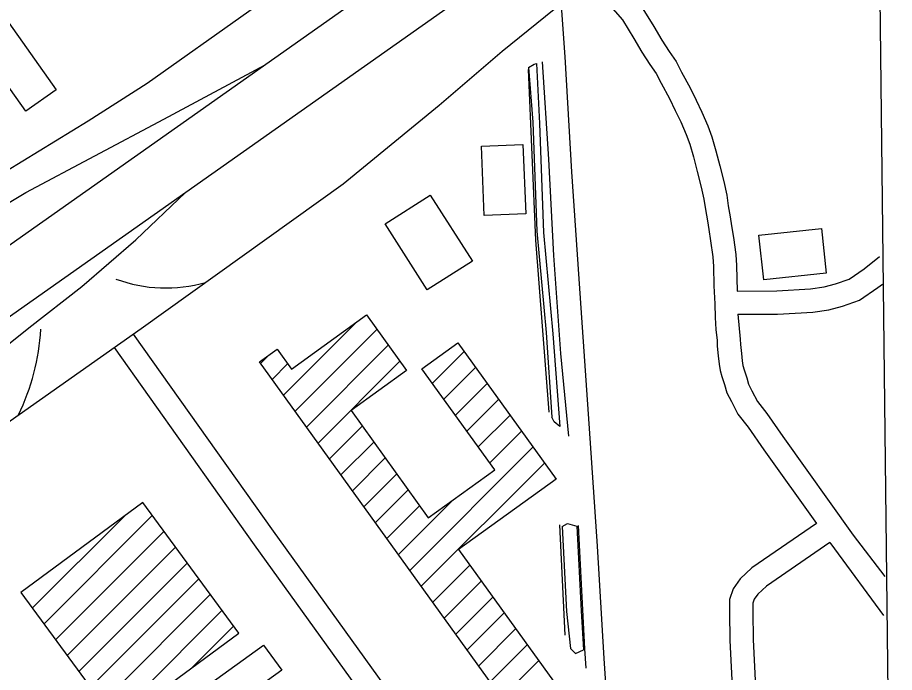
# Model space of a CAD drawing. Extents: x 3651524 to 3689615, y 505651 to 531377.
# Drawn here: x 3686284 to 3687416, y 515048 to 515893 of the extents above; entities that cross this region are included whole.
import ezdxf

# ---------------------------------------------------------------- set-up
doc = ezdxf.new("R2010")
doc.units = 0
for name, color, linetype in [('V-BLDG-OTLN', 7, 'Continuous'), ('V-GRID-FRAM', 7, 'Continuous'), ('V-RAIL-TRAK', 7, 'Continuous'), ('V-ROAD-CNTR', 7, 'Continuous'), ('V-RRAP-FSHR', 7, 'Continuous'), ('V-TOPO-SHOR', 7, 'Continuous')]:
    doc.layers.add(name, color=color, linetype=linetype)

msp = doc.modelspace()

# ---------------------------------------------------------------- linework, layer by layer
at = {"layer": 'V-BLDG-OTLN'}
for p, q in [((3686627.412, 515405.458), (3686722.088, 515500.134)), ((3686642.23, 515384.921), (3686747.812, 515490.504)), ((3686657.048, 515364.383), (3686762.63, 515469.967)), ((3686597.776, 515446.533), (3686608.341, 515457.098)), ((3686819.601, 515420.871), (3686860.499, 515461.769)), ((3686612.594, 515425.996), (3686632.854, 515446.255)), ((3686671.866, 515343.846), (3686777.448, 515449.429)), ((3686834.419, 515400.334), (3686875.316, 515441.232)), ((3686849.237, 515379.796), (3686890.134, 515420.694)), ((3686864.055, 515359.259), (3686904.952, 515400.157)), ((3686878.872, 515338.721), (3686919.77, 515379.619)), ((3686686.684, 515323.309), (3686729.039, 515365.664)), ((3686893.69, 515318.184), (3686934.588, 515359.082)), ((3686701.502, 515302.771), (3686743.856, 515345.127)), ((3686790.409, 515179.548), (3686949.406, 515338.544)), ((3686716.32, 515282.234), (3686758.674, 515324.589)), ((3686805.226, 515159.011), (3686964.223, 515318.007)), ((3686731.137, 515261.696), (3686773.492, 515304.052)), ((3686977.644, 515296.071), (3686979.041, 515297.469)), ((3686745.955, 515241.159), (3686788.31, 515283.514)), ((3686760.773, 515220.623), (3686803.128, 515262.977)), ((3686775.591, 515200.085), (3686845.79, 515270.284)), ((3686303.018, 515130.609), (3686422.03, 515249.62)), ((3686318.009, 515110.245), (3686457.894, 515250.128)), ((3686333.001, 515089.881), (3686472.885, 515229.765)), ((3686347.992, 515069.517), (3686487.877, 515209.401)), ((3686362.983, 515049.153), (3686502.868, 515189.037)), ((3686820.044, 515138.473), (3686867.783, 515186.212)), ((3686377.974, 515028.788), (3686517.859, 515168.673)), ((3686834.862, 515117.936), (3686882.601, 515165.675)), ((3686392.966, 515008.424), (3686532.85, 515148.309)), ((3686849.68, 515097.398), (3686897.419, 515145.137)), ((3686407.957, 514988.06), (3686547.842, 515127.945)), ((3686864.498, 515076.861), (3686912.237, 515124.6)), ((3686509.594, 515054.342), (3686562.833, 515107.581)), ((3686879.316, 515056.324), (3686927.055, 515104.062)), ((3686894.134, 515035.786), (3686941.873, 515083.525)), ((3686908.952, 515015.249), (3686956.691, 515062.987))]:
    msp.add_line(p, q, dxfattribs=at)
for points in [[(3686186.849, 515926.554), (3685966.806, 516237.573), (3685991.582, 516255.102), (3686182.306, 515985.529), (3686195.43, 515994.814), (3686333.587, 515799.532), (3686294.446, 515771.84), (3686252.56, 515831.043), (3686253.802, 515831.922)], [(3686940.139, 515639.639), (3686886.568, 515637.356), (3686882.754, 515726.854), (3686936.325, 515729.137)], [(3686812.935, 515541.319), (3686758.578, 515626.772), (3686816.835, 515663.829), (3686871.192, 515578.376)], [(3687321.792, 515620.797), (3687328.083, 515563.073), (3687247.469, 515554.287), (3687241.178, 515612.011)], [(3686938.588, 514974.174), (3686596.38, 515448.468), (3686619.317, 515465.017), (3686637.838, 515439.347), (3686734.436, 515509.044), (3686786.231, 515437.256), (3686714.649, 515385.609), (3686814.266, 515247.539), (3686900.02, 515309.411), (3686805.983, 515439.746), (3686852.285, 515473.153), (3686979.226, 515297.213), (3686853.266, 515206.333), (3686992.635, 515013.169)], [(3686288.027, 515150.973), (3686412.034, 514982.522), (3686569.539, 515098.471), (3686445.532, 515266.921)], [(3686448.963, 514923.7), (3686425.474, 514956.274), (3686601.503, 515083.209), (3686624.992, 515050.635)]]:
    msp.add_lwpolyline(points, close=True, dxfattribs=at)
at = {"layer": 'V-GRID-FRAM'}
msp.add_lwpolyline([(3655577.191, 529244.355), (3687244.414, 529585.207), (3687448.048, 511403.469), (3655764.959, 511062.446), (3655577.191, 529244.355)], dxfattribs=at)
at = {"layer": 'V-RAIL-TRAK'}
msp.add_lwpolyline([(3687074.342, 514562.719), (3687071.158, 514607.252), (3687064.987, 514712.489), (3687057.586, 514821.907), (3687048.947, 514949.561), (3687041.523, 515066.039), (3687032.833, 515210.757), (3687022.356, 515362.53), (3687011.886, 515511.948), (3686999.549, 515693.725), (3686990.847, 515841.971), (3686985.668, 515913.788), (3686976.393, 516057.327), (3686969.593, 516167.939), (3686961, 516282.06), (3686952.929, 516416.777), (3686941.863, 516568.548), (3686933.239, 516692.084), (3686923.329, 516850.918), (3686912.841, 517005.635), (3686902.955, 517156.23)], dxfattribs=at)
at = {"layer": 'V-ROAD-CNTR'}
for points in [[(3685241.542, 515018.923), (3685468.359, 515165.006), (3685638.316, 515286.942), (3685788.274, 515390.02), (3685928.859, 515481.443), (3686001.488, 515532.605), (3686094.144, 515591.489), (3686157.9, 515628.522), (3686227.091, 515669.282), (3686375.102, 515759.485), (3686451.202, 515808.181), (3686582.379, 515901.065), (3686726.15, 516004.375), (3686842.757, 516084.602), (3687207.141, 516340.909), (3687388.206, 516475.018)], [(3687389.207, 516385.587), (3685717.046, 515206.773), (3684364.978, 514252.244)], [(3687390.231, 516294.221), (3685760.431, 515145.273), (3684408.038, 514190.514)], [(3685595.979, 514899.538), (3685989.276, 515172.004), (3686443.334, 515491.394), (3686704.2, 515678.396), (3686828.425, 515779.677), (3686909.669, 515849.421), (3687077.365, 515985.21), (3687266.845, 516118.084), (3687391.246, 516203.577)], [(3687047.228, 515960.026), (3687069.415, 515930.237), (3687089.227, 515907.494), (3687105.339, 515881.136), (3687115.719, 515863.689), (3687125.062, 515848.916), (3687134.15, 515836.26), (3687141.286, 515822.34), (3687152.297, 515802.19), (3687160.186, 515786.008), (3687167.556, 515770.605), (3687175.038, 515753.181), (3687180.349, 515738.953), (3687185.557, 515720.895), (3687190.623, 515701.342), (3687195.679, 515681.085), (3687199.59, 515663.818), (3687201.662, 515650.072), (3687204.168, 515635.506), (3687205.951, 515623.985), (3687208.229, 515609.05), (3687211.331, 515587.219), (3687212.423, 515572.967), (3687213.152, 515539.965)], [(3687046.041, 515911.397), (3687064.947, 515889.692), (3687079.649, 515865.642), (3687090.145, 515847.999), (3687100.18, 515832.134), (3687108.476, 515820.582), (3687114.77, 515808.302), (3687125.637, 515788.416), (3687133.172, 515772.96), (3687140.23, 515758.207), (3687147.186, 515742.011), (3687151.841, 515729.538), (3687156.619, 515712.975), (3687161.549, 515693.948), (3687166.493, 515674.139), (3687170.088, 515658.262), (3687172.044, 515645.292), (3687174.56, 515630.668), (3687176.299, 515619.429), (3687178.549, 515604.678), (3687181.493, 515583.959), (3687182.449, 515571.489), (3687183.002, 515546.477), (3687184.056, 515523.542), (3687184.844, 515505.931), (3687185.647, 515490.393), (3687187.158, 515475.906), (3687187.423, 515468.712), (3687188.741, 515456.367), (3687189.807, 515445.723), (3687191.264, 515437.394), (3687193.314, 515429.567), (3687196.797, 515419.448), (3687199.589, 515408.675), (3687205.606, 515397.284), (3687213.953, 515381.227), (3687227.453, 515364.18), (3687247.6, 515335.097), (3687315.366, 515239.879)], [(3685510.69, 515195.377), (3685590.429, 515237.574), (3685634.424, 515259.957), (3685677.911, 515287.288), (3685734.494, 515322.572), (3685878.039, 515416.971), (3686078.187, 515538.983), (3686174.068, 515594.657), (3686294.653, 515666.975), (3686472.846, 515761.708), (3686603.627, 515831.78)], [(3685485.1, 514822.291), (3685508.471, 514860.217), (3685537.837, 514893.452), (3685559.558, 514916.027), (3685583.022, 514934.399), (3685607.48, 514951.536), (3685641.311, 514980.575), (3685794.201, 515098.261), (3685924.377, 515195.103), (3686024.896, 515276.278), (3686112.828, 515343.564), (3686173.085, 515394.2), (3686218.53, 515430.445), (3686261.508, 515462.972), (3686298.556, 515492.267), (3686366.725, 515545.892), (3686436.856, 515606.204), (3686500.751, 515667.171)], [(3687213.152, 515539.965), (3687264.159, 515540.128), (3687307.654, 515542.653), (3687325.462, 515545.209), (3687340.11, 515549.08), (3687357.475, 515555.207), (3687376.876, 515568.435), (3687396.706, 515584.318)], [(3687213.77, 515509.967), (3687265.077, 515510.13), (3687310.66, 515512.777), (3687331.446, 515515.761), (3687348.948, 515520.386), (3687371.145, 515528.217), (3687394.73, 515544.299), (3687400.599, 515549)], [(3687213.77, 515509.967), (3687217.1, 515478.018), (3687217.365, 515470.86), (3687218.581, 515459.453), (3687219.547, 515449.809), (3687220.6, 515443.79), (3687222.048, 515438.263), (3687225.545, 515428.106), (3687227.751, 515419.589), (3687232.177, 515411.208), (3687239.248, 515397.607), (3687251.566, 515382.052), (3687272.152, 515352.337), (3687362.92, 515224.802), (3687403.739, 515171.811)], [(3686433.108, 515484.292), (3686613.852, 515230.03), (3686900.955, 514831.439), (3686917.155, 514805.359), (3686927.973, 514784.902), (3686938.948, 514757.268), (3686945.636, 514726.083), (3686948.63, 514697.926), (3686946.886, 514661.225), (3686942.113, 514632.955), (3686931.021, 514602.968), (3686907.061, 514564.363), (3686884.457, 514532.441)], [(3686408.656, 515466.91), (3686589.454, 515212.572), (3686876.013, 514814.739), (3686891.121, 514790.413), (3686900.693, 514772.316), (3686910.14, 514748.526), (3686915.972, 514721.339), (3686918.554, 514697.046), (3686917.006, 514664.445), (3686913.001, 514640.723), (3686903.935, 514616.216), (3686882.051, 514580.957), (3686831.456, 514509.505), (3686756.276, 514440.705), (3686709.628, 514410.412), (3686633.144, 514356.277)], [(3687315.367, 515239.879), (3687232.156, 515182.713), (3687216.79, 515168.699), (3687207.942, 515155.848), (3687203.312, 515141.844), (3687203.353, 515125.499), (3687203.693, 515089.262), (3687214.668, 514868.466), (3687216.07, 514852.139), (3687218.582, 514842.196), (3687222.414, 514832.144), (3687228.098, 514817.756), (3687236.455, 514806.003), (3687295.081, 514727.42), (3687403.394, 514576.917)], [(3687332.764, 515215.435), (3687250.846, 515159.155), (3687239.547, 515148.851), (3687235.079, 515142.364), (3687233.323, 515137.05), (3687233.352, 515125.677), (3687233.686, 515090.148), (3687244.603, 514870.494), (3687245.751, 514857.129), (3687247.237, 514851.244), (3687250.381, 514843), (3687254.659, 514832.17), (3687260.705, 514823.667), (3687319.281, 514745.151), (3687407.712, 514622.276)], [(3687332.764, 515215.435), (3687338.624, 515207.2), (3687401.956, 515121.314)]]:
    msp.add_lwpolyline(points, dxfattribs=at)
for centre, radius, start, end in [((3686475.316, 515729.393), 185.491, 249.712982, 286.087027), ((3686017.563, 515508.539), 296.887, 334.392273, 356.530848)]:
    msp.add_arc(centre, radius, start, end, dxfattribs=at)
at = {"layer": 'V-RRAP-FSHR'}
msp.add_line((3686990.868, 515095.823), (3686984.05, 515238.376), dxfattribs=at)
for points in [[(3686961.35, 515835.839), (3686969.458, 515710.195), (3686975.911, 515585.648), (3686985.125, 515459.454), (3686995.382, 515352.554)], [(3686943.184, 515825.878), (3686952.634, 515605.671), (3686970.056, 515383.498)], [(3687007.868, 515237.395), (3687016.083, 515078.129), (3687017.813, 515053.331)]]:
    msp.add_lwpolyline(points, dxfattribs=at)
at = {"layer": 'V-TOPO-SHOR'}
for points in [[(3686943.747, 515828.248), (3686951.128, 515832.671), (3686954.172, 515833.681)], [(3686943.747, 515828.248), (3686949.091, 515757.766), (3686954.237, 515617.156), (3686966.415, 515486.571), (3686973.816, 515377.153)], [(3686954.172, 515833.681), (3686957.944, 515756.025), (3686963.093, 515615.413), (3686975.268, 515484.829), (3686983.995, 515364.982)], [(3686983.995, 515364.982), (3686976.837, 515371.392), (3686973.816, 515377.153)], [(3686987.2, 515235.97), (3686994.22, 515239.898), (3687006.074, 515236.619)], [(3686987.2, 515235.97), (3686992.836, 515126.547), (3686997.731, 515078.86)], [(3687006.074, 515236.619), (3687011.712, 515127.197), (3687014.811, 515077.193)], [(3686997.731, 515078.86), (3687004.188, 515072.323), (3687014.811, 515077.193)]]:
    msp.add_lwpolyline(points, dxfattribs=at)

doc.saveas('drawing.dxf')
